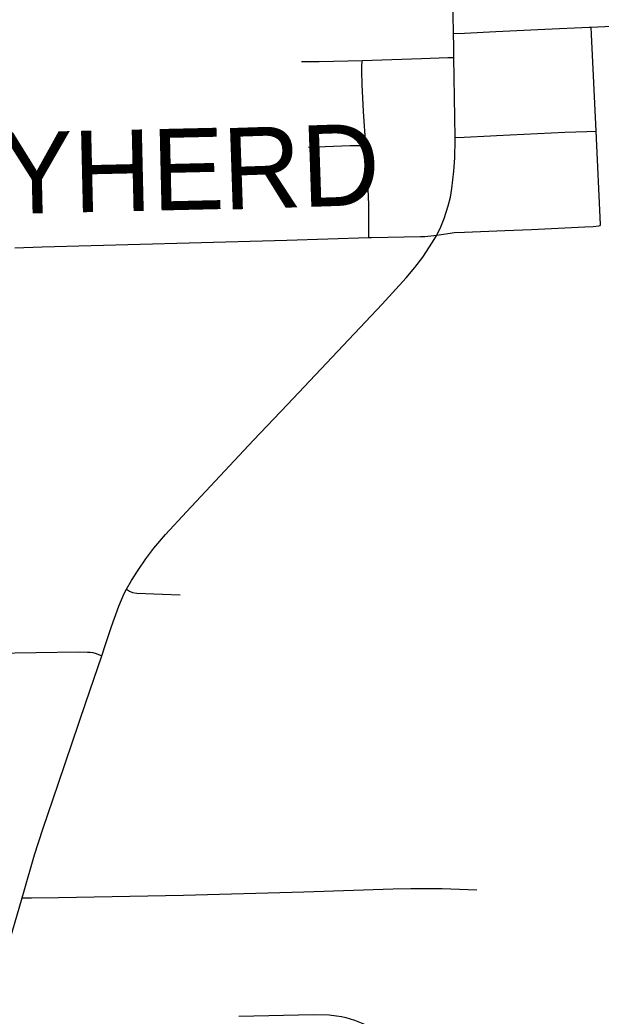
# Model space of a CAD drawing. Extents: x 0 to 34, y 0 to 22.
# Drawn here: x 6.082 to 6.2848, y 20.3993 to 20.7469 of the extents above; entities that cross this region are included whole.
import ezdxf

# ---------------------------------------------------------------- set-up
doc = ezdxf.new("R2010")
doc.units = 0
for name, color, linetype in [('GM_X_County_Road', 7, 'Continuous'), ('GM_X_Township_Road', 7, 'Continuous'), ('GM_X_Township_Road_Text', 7, 'Continuous')]:
    doc.layers.add(name, color=color, linetype=linetype)

msp = doc.modelspace()

# ---------------------------------------------------------------- linework, layer by layer
at = {"layer": 'GM_X_County_Road'}
for p, q in [((6.23389, 20.70581), (6.2335, 20.73377)), ((6.0758, 20.41665), (6.08284, 20.44054))]:
    msp.add_line(p, q, dxfattribs=at)
for points in [[(6.23335, 20.7421), (6.23292, 20.76245), (6.23209, 20.78576), (6.23139, 20.8075), (6.23035, 20.83325)], [(6.2335, 20.73377), (6.23344, 20.73759), (6.23335, 20.7421)], [(6.2275, 20.67171), (6.22895, 20.67472), (6.23009, 20.67756), (6.23149, 20.68199), (6.23224, 20.68497), (6.23278, 20.68799), (6.23349, 20.69414), (6.23382, 20.69878), (6.2339, 20.70497), (6.23389, 20.70581)], [(6.11925, 20.54822), (6.12095, 20.55133), (6.12327, 20.55496), (6.12593, 20.55882), (6.12878, 20.56255), (6.13282, 20.5673), (6.14022, 20.5753), (6.16356, 20.6003), (6.17537, 20.61267), (6.20842, 20.64775), (6.2168, 20.65693), (6.21984, 20.66044), (6.22264, 20.66412), (6.22602, 20.66931), (6.2275, 20.67171)], [(6.11057, 20.52506), (6.112, 20.52932), (6.11404, 20.5352), (6.1165, 20.5423), (6.11844, 20.54675), (6.11925, 20.54822)], [(6.08284, 20.44054), (6.08334, 20.44223), (6.08711, 20.45555), (6.09008, 20.46453), (6.09554, 20.48061), (6.10508, 20.50869), (6.11057, 20.52506)]]:
    msp.add_lwpolyline(points, dxfattribs=at)
at = {"layer": 'GM_X_Township_Road'}
for points in [[(6.2814, 20.74434), (6.28843, 20.74467), (6.30552, 20.74552), (6.327, 20.74641)], [(6.23335, 20.7421), (6.23718, 20.74229), (6.24806, 20.74283), (6.26514, 20.74358), (6.28068, 20.7443), (6.2814, 20.74434)], [(6.2831, 20.70806), (6.28152, 20.7418), (6.2814, 20.74434)], [(6.18026, 20.73234), (6.18647, 20.73229), (6.20142, 20.73273)], [(6.20269, 20.70306), (6.20195, 20.71496), (6.20145, 20.72434), (6.20136, 20.72898), (6.20138, 20.73049), (6.20142, 20.73273)], [(6.20142, 20.73273), (6.22218, 20.73335), (6.2313, 20.73369), (6.2335, 20.73377)], [(6.24828, 20.70651), (6.27222, 20.70773), (6.27986, 20.70797), (6.2831, 20.70806)], [(6.28453, 20.67509), (6.28463, 20.67553), (6.2831, 20.70806)], [(6.23389, 20.70581), (6.23707, 20.70596), (6.24624, 20.70641), (6.24828, 20.70651)], [(6.18275, 20.70246), (6.1973, 20.70306), (6.20071, 20.70306), (6.20269, 20.70306)], [(6.20381, 20.67096), (6.20379, 20.67473), (6.20376, 20.68246), (6.20329, 20.69332), (6.20269, 20.70306)], [(6.2275, 20.67171), (6.23372, 20.67264), (6.23721, 20.67283), (6.25119, 20.67338), (6.2605, 20.6737), (6.27912, 20.67469), (6.28204, 20.67477), (6.284, 20.67497), (6.28453, 20.67509)], [(6.08025, 20.66736), (6.08982, 20.66768), (6.14105, 20.66908), (6.17521, 20.67), (6.20381, 20.67096)], [(6.20381, 20.67096), (6.20473, 20.67099), (6.22179, 20.67126), (6.22332, 20.67134), (6.2275, 20.67171)], [(6.11925, 20.54822), (6.12022, 20.54756), (6.12135, 20.54706), (6.1228, 20.54683), (6.1318, 20.54658), (6.13801, 20.54632)], [(6.03776, 20.52532), (6.07284, 20.52589), (6.1025, 20.52641), (6.10564, 20.52635), (6.10652, 20.52629), (6.10745, 20.52616), (6.1087, 20.52578), (6.11057, 20.52506)], [(6.08284, 20.44054), (6.08612, 20.44058), (6.09547, 20.4407), (6.13908, 20.44157), (6.18113, 20.44271), (6.21222, 20.44374), (6.21845, 20.4438), (6.22934, 20.44382), (6.24151, 20.44334)], [(6.15837, 20.39926), (6.18443, 20.39987), (6.18989, 20.39978), (6.19256, 20.39949), (6.19419, 20.39924), (6.19577, 20.3989), (6.19878, 20.39795), (6.20168, 20.39677), (6.20309, 20.39606), (6.20576, 20.39438), (6.20824, 20.39245), (6.21402, 20.38722), (6.22196, 20.37979), (6.22383, 20.37821)]]:
    msp.add_lwpolyline(points, dxfattribs=at)

# ---------------------------------------------------------------- texts
at = {"layer": 'GM_X_Township_Road_Text'}
for s, rotation, p in [('WEYHE', 1.3142, (6.0144, 20.6777)), ('RD', 1.9268, (6.15319, 20.68062))]:
    msp.add_text(s, height=0.028409, rotation=rotation, dxfattribs=at).set_placement(p)

doc.saveas('drawing.dxf')
